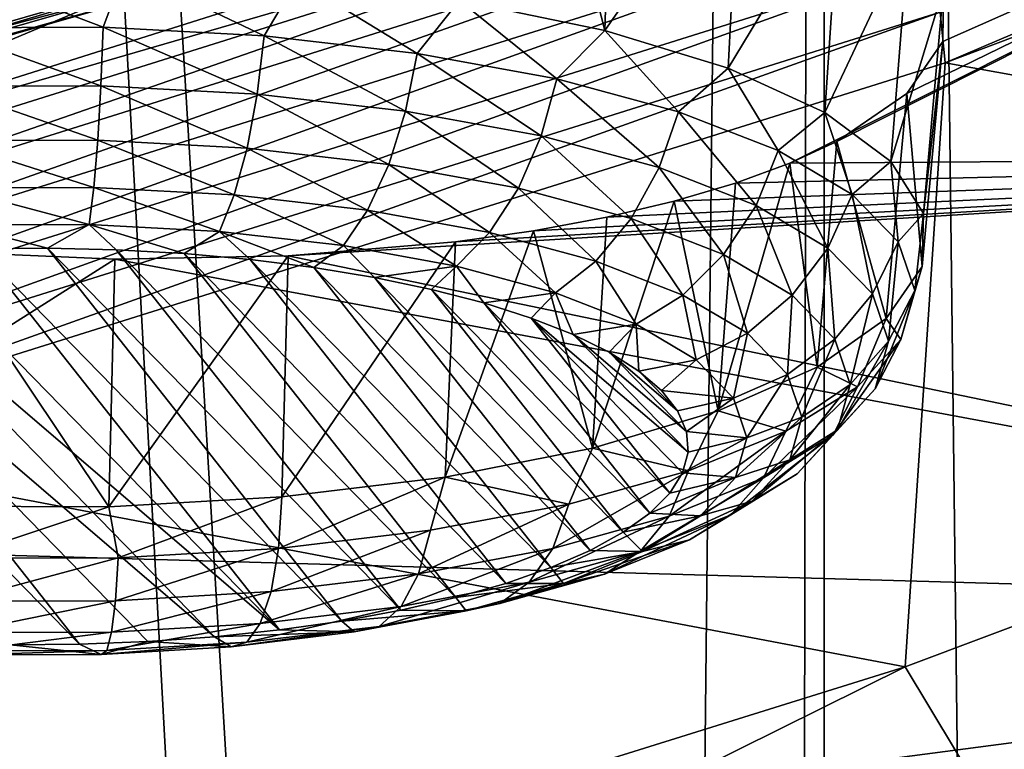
# Model space of a CAD drawing. Header units: millimetres. Extents: x -24 to 24, y 0 to 188.
# Tile 307 of 460: x 16.914 to 18.146, y 134.105 to 135.018. Entities that reach past the tile are written whole.
import ezdxf

# ---------------------------------------------------------------- set-up
doc = ezdxf.new("R2010")
doc.units = ezdxf.units.MM
doc.header["$LTSCALE"] = 58.620611
for name, color, linetype in [('168', 7, 'CONTINUOUS'), ('201', 7, 'CONTINUOUS'), ('222', 7, 'CONTINUOUS'), ('223', 7, 'CONTINUOUS'), ('226', 7, 'CONTINUOUS'), ('279', 7, 'CONTINUOUS'), ('300', 7, 'CONTINUOUS'), ('301', 7, 'CONTINUOUS'), ('302', 7, 'CONTINUOUS'), ('303', 7, 'CONTINUOUS'), ('304', 7, 'CONTINUOUS'), ('31', 7, 'CONTINUOUS')]:
    doc.layers.add(name, color=color, linetype=linetype)

msp = doc.modelspace()

# ---------------------------------------------------------------- linework, layer by layer
at = {"layer": '168', "color": 7, "linetype": 'CONTINUOUS'}
for points in [[(15.7847, 134.886, 215.4399), (17.3406, 135.3333, 216.8587), (15.76, 134.7943, 215.4983), (15.7847, 134.886, 215.4399)], [(15.76, 134.7943, 215.4983), (17.3406, 135.3333, 216.8587), (17.3136, 135.241, 216.9149), (15.76, 134.7943, 215.4983)], [(15.7847, 134.886, 215.4399), (16.1716, 135.0894, 215.7192), (17.3406, 135.3333, 216.8587), (15.7847, 134.886, 215.4399)], [(15.76, 134.7943, 215.4983), (17.3136, 135.241, 216.9149), (15.7207, 134.7181, 215.5695), (15.76, 134.7943, 215.4983)], [(15.7207, 134.7181, 215.5695), (17.3136, 135.241, 216.9149), (17.2704, 135.1637, 216.9826), (15.7207, 134.7181, 215.5695)], [(17.3695, 135.1893, 217.6844), (15.8343, 134.7277, 216.2203), (17.0688, 135.0555, 217.2188), (17.3695, 135.1893, 217.6844)], [(15.7207, 134.7181, 215.5695), (17.2704, 135.1637, 216.9826), (15.6687, 134.6612, 215.65), (15.7207, 134.7181, 215.5695)], [(15.6687, 134.6612, 215.65), (17.2704, 135.1637, 216.9826), (17.2132, 135.1052, 217.0583), (15.6687, 134.6612, 215.65)], [(15.6687, 134.6612, 215.65), (17.2132, 135.1052, 217.0583), (15.6065, 134.6263, 215.7356), (15.6687, 134.6612, 215.65)], [(15.6065, 134.6263, 215.7356), (17.2132, 135.1052, 217.0583), (17.1449, 135.0686, 217.1384), (15.6065, 134.6263, 215.7356)], [(17.0688, 135.0555, 217.2188), (15.5372, 134.6152, 215.8222), (17.1449, 135.0686, 217.1384), (17.0688, 135.0555, 217.2188)], [(15.5372, 134.6152, 215.8222), (15.6065, 134.6263, 215.7356), (17.1449, 135.0686, 217.1384), (15.5372, 134.6152, 215.8222)], [(17.0688, 135.0555, 217.2188), (15.8343, 134.7277, 216.2203), (15.5372, 134.6152, 215.8222), (17.0688, 135.0555, 217.2188)]]:
    msp.add_3dface(points, dxfattribs=at)
at = {"layer": '201', "color": 7, "linetype": 'CONTINUOUS'}
for points in [[(19.3976, 134.7243, 219.6162), (18.1497, 133.9965, 218.2299), (18.0222, 134.2081, 217.979), (19.3976, 134.7243, 219.6162)], [(19.4732, 134.2708, 220.0072), (19.3932, 134.0364, 220.1356), (18.0951, 133.7439, 218.3361), (19.4732, 134.2708, 220.0072)], [(19.4732, 134.2708, 220.0072), (18.0951, 133.7439, 218.3361), (18.1497, 133.9965, 218.2299), (19.4732, 134.2708, 220.0072)], [(18.0222, 134.2081, 217.979), (16.6125, 133.509, 216.684), (16.4954, 133.7319, 216.4688), (18.0222, 134.2081, 217.979)], [(18.1497, 133.9965, 218.2299), (16.6125, 133.509, 216.684), (18.0222, 134.2081, 217.979), (18.1497, 133.9965, 218.2299)]]:
    msp.add_3dface(points, dxfattribs=at)
at = {"layer": '222', "color": 7, "linetype": 'CONTINUOUS'}
for points in [[(19.4406, 135.4806, 219.4397), (19.3976, 134.7243, 219.6162), (18.0724, 134.9639, 217.8008), (19.4406, 135.4806, 219.4397)], [(18.0724, 134.9639, 217.8008), (18.0222, 134.2081, 217.979), (16.5529, 134.4869, 216.2879), (18.0724, 134.9639, 217.8008)], [(19.3976, 134.7243, 219.6162), (18.0222, 134.2081, 217.979), (18.0724, 134.9639, 217.8008), (19.3976, 134.7243, 219.6162)], [(18.0222, 134.2081, 217.979), (16.4954, 133.7319, 216.4688), (16.5529, 134.4869, 216.2879), (18.0222, 134.2081, 217.979)]]:
    msp.add_3dface(points, dxfattribs=at)
at = {"layer": '223', "color": 7, "linetype": 'CONTINUOUS'}
for points in [[(19.4337, 135.5438, 219.425), (18.0724, 134.9639, 217.8008), (18.066, 135.0273, 217.7866), (19.4337, 135.5438, 219.425)], [(19.4406, 135.4806, 219.4397), (18.0724, 134.9639, 217.8008), (19.4337, 135.5438, 219.425), (19.4406, 135.4806, 219.4397)], [(16.4356, 134.7956, 216.4357), (17.9428, 135.272, 217.9467), (17.9327, 135.2309, 217.8446), (16.4356, 134.7956, 216.4357)], [(16.4249, 134.7576, 216.3434), (16.4356, 134.7956, 216.4357), (17.9327, 135.2309, 217.8446), (16.4249, 134.7576, 216.3434)], [(16.4249, 134.7576, 216.3434), (17.9327, 135.2309, 217.8446), (16.4666, 134.7207, 216.3093), (16.4249, 134.7576, 216.3434)], [(16.4666, 134.7207, 216.3093), (17.9327, 135.2309, 217.8446), (17.9782, 135.1952, 217.8142), (16.4666, 134.7207, 216.3093)], [(16.4666, 134.7207, 216.3093), (17.9782, 135.1952, 217.8142), (16.5023, 134.6715, 216.2854), (16.4666, 134.7207, 216.3093)], [(16.5023, 134.6715, 216.2854), (17.9782, 135.1952, 217.8142), (18.0172, 135.1471, 217.7936), (16.5023, 134.6715, 216.2854)], [(16.5023, 134.6715, 216.2854), (18.0172, 135.1471, 217.7936), (16.5298, 134.6134, 216.2735), (16.5023, 134.6715, 216.2854)], [(16.5298, 134.6134, 216.2735), (18.0172, 135.1471, 217.7936), (18.0472, 135.0898, 217.7842), (16.5298, 134.6134, 216.2735)], [(16.547, 134.5504, 216.2744), (16.5298, 134.6134, 216.2735), (18.0472, 135.0898, 217.7842), (16.547, 134.5504, 216.2744)], [(18.066, 135.0273, 217.7866), (16.547, 134.5504, 216.2744), (18.0472, 135.0898, 217.7842), (18.066, 135.0273, 217.7866)], [(18.066, 135.0273, 217.7866), (16.5529, 134.4869, 216.2879), (16.547, 134.5504, 216.2744), (18.066, 135.0273, 217.7866)], [(18.0724, 134.9639, 217.8008), (16.5529, 134.4869, 216.2879), (18.066, 135.0273, 217.7866), (18.0724, 134.9639, 217.8008)]]:
    msp.add_3dface(points, dxfattribs=at)
at = {"layer": '226', "color": 7, "linetype": 'CONTINUOUS'}
for points in [[(17.3695, 135.1893, 217.6844), (17.9428, 135.272, 217.9467), (16.4356, 134.7956, 216.4357), (17.3695, 135.1893, 217.6844)], [(15.8343, 134.7277, 216.2203), (17.3695, 135.1893, 217.6844), (16.4356, 134.7956, 216.4357), (15.8343, 134.7277, 216.2203)]]:
    msp.add_3dface(points, dxfattribs=at)
at = {"layer": '279', "color": 7, "linetype": 'CONTINUOUS'}
for points in [[(19.3066, 134.8482, 236.3894), (19.0272, 135.4145, 238.1854), (17.878, 134.8383, 236.2741), (19.3066, 134.8482, 236.3894)], [(17.878, 134.8383, 236.2741), (19.0272, 135.4145, 238.1854), (17.9368, 134.8655, 236.3671), (17.878, 134.8383, 236.2741)], [(17.9368, 134.8655, 236.3671), (19.0272, 135.4145, 238.1854), (18.0244, 134.9254, 236.5671), (17.9368, 134.8655, 236.3671)], [(18.0244, 134.9254, 236.5671), (19.0272, 135.4145, 238.1854), (18.0695, 134.9903, 236.7792), (18.0244, 134.9254, 236.5671)], [(18.0695, 134.9903, 236.7792), (19.0272, 135.4145, 238.1854), (18.0704, 135.0576, 236.9952), (18.0695, 134.9903, 236.7792)], [(19.4, 134.2764, 234.5759), (19.3066, 134.8482, 236.3894), (17.2505, 134.7222, 235.8282), (19.4, 134.2764, 234.5759)], [(17.2505, 134.7222, 235.8282), (19.3066, 134.8482, 236.3894), (17.4597, 134.7398, 235.912), (17.2505, 134.7222, 235.8282)], [(17.4597, 134.7398, 235.912), (19.3066, 134.8482, 236.3894), (17.5574, 134.7537, 235.9683), (17.4597, 134.7398, 235.912)], [(17.5574, 134.7537, 235.9683), (19.3066, 134.8482, 236.3894), (17.6489, 134.7707, 236.0332), (17.5574, 134.7537, 235.9683)], [(17.6489, 134.7707, 236.0332), (19.3066, 134.8482, 236.3894), (17.7334, 134.7906, 236.1063), (17.6489, 134.7707, 236.0332)], [(17.7334, 134.7906, 236.1063), (19.3066, 134.8482, 236.3894), (17.81, 134.8132, 236.1869), (17.7334, 134.7906, 236.1063)], [(17.81, 134.8132, 236.1869), (19.3066, 134.8482, 236.3894), (17.878, 134.8383, 236.2741), (17.81, 134.8132, 236.1869)], [(16.8121, 134.7279, 235.7815), (16.4686, 134.36, 234.5477), (17.0334, 134.7183, 235.7849), (16.8121, 134.7279, 235.7815)], [(17.0334, 134.7183, 235.7849), (19.4, 134.2764, 234.5759), (17.2505, 134.7222, 235.8282), (17.0334, 134.7183, 235.7849)], [(16.4686, 134.36, 234.5477), (19.4, 134.2764, 234.5759), (17.0334, 134.7183, 235.7849), (16.4686, 134.36, 234.5477)], [(19.4, 134.2764, 234.5759), (16.4686, 134.36, 234.5477), (16.926, 133.9515, 233.3368), (19.4, 134.2764, 234.5759)], [(16.926, 133.9515, 233.3368), (16.4686, 134.36, 234.5477), (16.7057, 133.9554, 233.3143), (16.926, 133.9515, 233.3368)], [(17.142, 133.936, 233.3194), (19.4, 134.2764, 234.5759), (16.926, 133.9515, 233.3368), (17.142, 133.936, 233.3194)], [(17.3558, 133.9084, 233.2614), (19.4, 134.2764, 234.5759), (17.142, 133.936, 233.3194), (17.3558, 133.9084, 233.2614)], [(17.5565, 133.8693, 233.1632), (19.4, 134.2764, 234.5759), (17.3558, 133.9084, 233.2614), (17.5565, 133.8693, 233.1632)], [(17.6481, 133.846, 233.1003), (19.4, 134.2764, 234.5759), (17.5565, 133.8693, 233.1632), (17.6481, 133.846, 233.1003)], [(17.7326, 133.8204, 233.0291), (19.4, 134.2764, 234.5759), (17.6481, 133.846, 233.1003), (17.7326, 133.8204, 233.0291)], [(17.8093, 133.7927, 232.9503), (19.4, 134.2764, 234.5759), (17.7326, 133.8204, 233.0291), (17.8093, 133.7927, 232.9503)], [(19.3066, 133.7046, 232.7623), (19.4, 134.2764, 234.5759), (17.8093, 133.7927, 232.9503), (19.3066, 133.7046, 232.7623)]]:
    msp.add_3dface(points, dxfattribs=at)
at = {"layer": '300', "color": 7, "linetype": 'CONTINUOUS'}
for points in [[(17.6466, 135.0043, 237.8029), (17.5653, 135.3223, 237.8012), (17.4645, 135.0416, 237.9212), (17.6466, 135.0043, 237.8029)], [(17.6562, 135.2997, 237.7373), (17.5653, 135.3223, 237.8012), (17.6466, 135.0043, 237.8029), (17.6562, 135.2997, 237.7373)], [(17.8159, 135.2479, 237.5854), (17.6562, 135.2997, 237.7373), (17.6466, 135.0043, 237.8029), (17.8159, 135.2479, 237.5854)], [(17.801, 134.9571, 237.653), (17.8159, 135.2479, 237.5854), (17.6466, 135.0043, 237.8029), (17.801, 134.9571, 237.653)], [(17.9411, 135.1889, 237.4063), (17.8159, 135.2479, 237.5854), (17.801, 134.9571, 237.653), (17.9411, 135.1889, 237.4063)], [(17.9218, 134.9017, 237.4772), (17.9411, 135.1889, 237.4063), (17.801, 134.9571, 237.653), (17.9218, 134.9017, 237.4772)], [(18.0271, 135.1247, 237.207), (17.9411, 135.1889, 237.4063), (17.9218, 134.9017, 237.4772), (18.0271, 135.1247, 237.207)], [(18.0043, 134.8402, 237.2824), (18.0271, 135.1247, 237.207), (17.9218, 134.9017, 237.4772), (18.0043, 134.8402, 237.2824)], [(18.0704, 135.0576, 236.9952), (18.0271, 135.1247, 237.207), (18.0043, 134.8402, 237.2824), (18.0704, 135.0576, 236.9952)], [(18.0454, 134.7751, 237.0759), (18.0704, 135.0576, 236.9952), (18.0043, 134.8402, 237.2824), (18.0454, 134.7751, 237.0759)], [(18.0695, 134.9903, 236.7792), (18.0704, 135.0576, 236.9952), (18.0454, 134.7751, 237.0759), (18.0695, 134.9903, 236.7792)], [(18.0244, 134.9254, 236.5671), (18.0695, 134.9903, 236.7792), (18.0434, 134.7089, 236.8658), (18.0244, 134.9254, 236.5671)], [(18.0434, 134.7089, 236.8658), (18.0695, 134.9903, 236.7792), (18.0454, 134.7751, 237.0759), (18.0434, 134.7089, 236.8658)], [(17.9368, 134.8655, 236.3671), (18.0244, 134.9254, 236.5671), (17.9985, 134.644, 236.66), (17.9368, 134.8655, 236.3671)], [(17.9985, 134.644, 236.66), (18.0244, 134.9254, 236.5671), (18.0434, 134.7089, 236.8658), (17.9985, 134.644, 236.66)], [(17.878, 134.8383, 236.2741), (17.9368, 134.8655, 236.3671), (17.9123, 134.583, 236.4666), (17.878, 134.8383, 236.2741)], [(17.9123, 134.583, 236.4666), (17.9368, 134.8655, 236.3671), (17.9985, 134.644, 236.66), (17.9123, 134.583, 236.4666)], [(17.81, 134.8132, 236.1869), (17.878, 134.8383, 236.2741), (17.7883, 134.5283, 236.293), (17.81, 134.8132, 236.1869)], [(17.7883, 134.5283, 236.293), (17.878, 134.8383, 236.2741), (17.9123, 134.583, 236.4666), (17.7883, 134.5283, 236.293)], [(17.7334, 134.7906, 236.1063), (17.81, 134.8132, 236.1869), (17.7883, 134.5283, 236.293), (17.7334, 134.7906, 236.1063)], [(17.6489, 134.7707, 236.0332), (17.7334, 134.7906, 236.1063), (17.6311, 134.4818, 236.1457), (17.6489, 134.7707, 236.0332)], [(17.6311, 134.4818, 236.1457), (17.7334, 134.7906, 236.1063), (17.7883, 134.5283, 236.293), (17.6311, 134.4818, 236.1457)], [(17.5574, 134.7537, 235.9683), (17.6489, 134.7707, 236.0332), (17.6311, 134.4818, 236.1457), (17.5574, 134.7537, 235.9683)], [(17.4597, 134.7398, 235.912), (17.5574, 134.7537, 235.9683), (17.4468, 134.4455, 236.0305), (17.4597, 134.7398, 235.912)], [(17.4468, 134.4455, 236.0305), (17.5574, 134.7537, 235.9683), (17.6311, 134.4818, 236.1457), (17.4468, 134.4455, 236.0305)], [(17.2505, 134.7222, 235.8282), (17.4597, 134.7398, 235.912), (17.2425, 134.4207, 235.9518), (17.2505, 134.7222, 235.8282)], [(17.2425, 134.4207, 235.9518), (17.4597, 134.7398, 235.912), (17.4468, 134.4455, 236.0305), (17.2425, 134.4207, 235.9518)]]:
    msp.add_3dface(points, dxfattribs=at)
at = {"layer": '301', "color": 7, "linetype": 'CONTINUOUS'}
for points in [[(17.0189, 135.0082, 238.0556), (16.8257, 135.0816, 238.048), (16.8143, 135.0076, 238.0539), (17.0189, 135.0082, 238.0556)], [(17.046, 135.081, 238.0462), (16.8257, 135.0816, 238.048), (17.0189, 135.0082, 238.0556), (17.046, 135.081, 238.0462)], [(17.2203, 134.9974, 238.0213), (17.046, 135.081, 238.0462), (17.0189, 135.0082, 238.0556), (17.2203, 134.9974, 238.0213)], [(17.2617, 135.0675, 238.0033), (17.046, 135.081, 238.0462), (17.2203, 134.9974, 238.0213), (17.2617, 135.0675, 238.0033)], [(17.4116, 134.9756, 237.9524), (17.2617, 135.0675, 238.0033), (17.2203, 134.9974, 238.0213), (17.4116, 134.9756, 237.9524)], [(17.4645, 135.0416, 237.9212), (17.2617, 135.0675, 238.0033), (17.4116, 134.9756, 237.9524), (17.4645, 135.0416, 237.9212)], [(17.5864, 134.9437, 237.8511), (17.4645, 135.0416, 237.9212), (17.4116, 134.9756, 237.9524), (17.5864, 134.9437, 237.8511)], [(17.6466, 135.0043, 237.8029), (17.4645, 135.0416, 237.9212), (17.5864, 134.9437, 237.8511), (17.6466, 135.0043, 237.8029)], [(17.0189, 135.0082, 238.0556), (16.8143, 135.0076, 238.0539), (17.0161, 134.935, 238.0444), (17.0189, 135.0082, 238.0556)], [(17.0161, 134.935, 238.0444), (16.8143, 135.0076, 238.0539), (16.8176, 134.9345, 238.0428), (17.0161, 134.935, 238.0444)], [(17.2115, 134.9245, 238.0112), (17.0189, 135.0082, 238.0556), (17.0161, 134.935, 238.0444), (17.2115, 134.9245, 238.0112)], [(17.2203, 134.9974, 238.0213), (17.0189, 135.0082, 238.0556), (17.2115, 134.9245, 238.0112), (17.2203, 134.9974, 238.0213)], [(17.7387, 134.9026, 237.7209), (17.6466, 135.0043, 237.8029), (17.5864, 134.9437, 237.8511), (17.7387, 134.9026, 237.7209)], [(17.801, 134.9571, 237.653), (17.6466, 135.0043, 237.8029), (17.7387, 134.9026, 237.7209), (17.801, 134.9571, 237.653)], [(17.3972, 134.9034, 237.9443), (17.2203, 134.9974, 238.0213), (17.2115, 134.9245, 238.0112), (17.3972, 134.9034, 237.9443)], [(17.4116, 134.9756, 237.9524), (17.2203, 134.9974, 238.0213), (17.3972, 134.9034, 237.9443), (17.4116, 134.9756, 237.9524)], [(17.5669, 134.8724, 237.846), (17.4116, 134.9756, 237.9524), (17.3972, 134.9034, 237.9443), (17.5669, 134.8724, 237.846)], [(17.5864, 134.9437, 237.8511), (17.4116, 134.9756, 237.9524), (17.5669, 134.8724, 237.846), (17.5864, 134.9437, 237.8511)], [(17.8634, 134.8539, 237.5662), (17.801, 134.9571, 237.653), (17.7387, 134.9026, 237.7209), (17.8634, 134.8539, 237.5662)], [(17.9218, 134.9017, 237.4772), (17.801, 134.9571, 237.653), (17.8634, 134.8539, 237.5662), (17.9218, 134.9017, 237.4772)], [(17.7147, 134.8326, 237.7196), (17.5864, 134.9437, 237.8511), (17.5669, 134.8724, 237.846), (17.7147, 134.8326, 237.7196)], [(17.7387, 134.9026, 237.7209), (17.5864, 134.9437, 237.8511), (17.7147, 134.8326, 237.7196), (17.7387, 134.9026, 237.7209)], [(17.0161, 134.935, 238.0444), (16.8176, 134.9345, 238.0428), (17.0121, 134.8668, 238.0157), (17.0161, 134.935, 238.0444)], [(17.0121, 134.8668, 238.0157), (16.8176, 134.9345, 238.0428), (16.8225, 134.8664, 238.0142), (17.0121, 134.8668, 238.0157)], [(17.1988, 134.8568, 237.9839), (17.0161, 134.935, 238.0444), (17.0121, 134.8668, 238.0157), (17.1988, 134.8568, 237.9839)], [(17.2115, 134.9245, 238.0112), (17.0161, 134.935, 238.0444), (17.1988, 134.8568, 237.9839), (17.2115, 134.9245, 238.0112)], [(17.3762, 134.8367, 237.92), (17.2115, 134.9245, 238.0112), (17.1988, 134.8568, 237.9839), (17.3762, 134.8367, 237.92)], [(17.3972, 134.9034, 237.9443), (17.2115, 134.9245, 238.0112), (17.3762, 134.8367, 237.92), (17.3972, 134.9034, 237.9443)], [(17.5383, 134.8071, 237.8261), (17.3972, 134.9034, 237.9443), (17.3762, 134.8367, 237.92), (17.5383, 134.8071, 237.8261)], [(17.5669, 134.8724, 237.846), (17.3972, 134.9034, 237.9443), (17.5383, 134.8071, 237.8261), (17.5669, 134.8724, 237.846)], [(17.8357, 134.7852, 237.5695), (17.7387, 134.9026, 237.7209), (17.7147, 134.8326, 237.7196), (17.8357, 134.7852, 237.5695)], [(17.8634, 134.8539, 237.5662), (17.7387, 134.9026, 237.7209), (17.8357, 134.7852, 237.5695), (17.8634, 134.8539, 237.5662)], [(17.9561, 134.799, 237.3923), (17.9218, 134.9017, 237.4772), (17.8634, 134.8539, 237.5662), (17.9561, 134.799, 237.3923)], [(18.0043, 134.8402, 237.2824), (17.9218, 134.9017, 237.4772), (17.9561, 134.799, 237.3923), (18.0043, 134.8402, 237.2824)], [(17.6795, 134.769, 237.7054), (17.5669, 134.8724, 237.846), (17.5383, 134.8071, 237.8261), (17.6795, 134.769, 237.7054)], [(17.7147, 134.8326, 237.7196), (17.5669, 134.8724, 237.846), (17.6795, 134.769, 237.7054), (17.7147, 134.8326, 237.7196)], [(17.0121, 134.8668, 238.0157), (16.8225, 134.8664, 238.0142), (17.007, 134.8078, 237.9712), (17.0121, 134.8668, 238.0157)], [(17.007, 134.8078, 237.9712), (16.8225, 134.8664, 238.0142), (16.8285, 134.8074, 237.9698), (17.007, 134.8078, 237.9712)], [(17.1828, 134.7984, 237.9413), (17.0121, 134.8668, 238.0157), (17.007, 134.8078, 237.9712), (17.1828, 134.7984, 237.9413)], [(17.1988, 134.8568, 237.9839), (17.0121, 134.8668, 238.0157), (17.1828, 134.7984, 237.9413), (17.1988, 134.8568, 237.9839)], [(17.3497, 134.7795, 237.8812), (17.1988, 134.8568, 237.9839), (17.1828, 134.7984, 237.9413), (17.3497, 134.7795, 237.8812)], [(17.3762, 134.8367, 237.92), (17.1988, 134.8568, 237.9839), (17.3497, 134.7795, 237.8812), (17.3762, 134.8367, 237.92)], [(17.9256, 134.732, 237.4007), (17.8634, 134.8539, 237.5662), (17.8357, 134.7852, 237.5695), (17.9256, 134.732, 237.4007)], [(17.9561, 134.799, 237.3923), (17.8634, 134.8539, 237.5662), (17.9256, 134.732, 237.4007), (17.9561, 134.799, 237.3923)], [(17.5023, 134.7516, 237.7928), (17.3762, 134.8367, 237.92), (17.3497, 134.7795, 237.8812), (17.5023, 134.7516, 237.7928)], [(17.5383, 134.8071, 237.8261), (17.3762, 134.8367, 237.92), (17.5023, 134.7516, 237.7928), (17.5383, 134.8071, 237.8261)], [(17.795, 134.7238, 237.562), (17.7147, 134.8326, 237.7196), (17.6795, 134.769, 237.7054), (17.795, 134.7238, 237.562)], [(17.8357, 134.7852, 237.5695), (17.7147, 134.8326, 237.7196), (17.795, 134.7238, 237.562), (17.8357, 134.7852, 237.5695)], [(18.0137, 134.74, 237.2051), (18.0043, 134.8402, 237.2824), (17.9561, 134.799, 237.3923), (18.0137, 134.74, 237.2051)], [(18.0454, 134.7751, 237.0759), (18.0043, 134.8402, 237.2824), (18.0137, 134.74, 237.2051), (18.0454, 134.7751, 237.0759)], [(17.0012, 134.7616, 237.9136), (17.007, 134.8078, 237.9712), (16.8285, 134.8074, 237.9698), (17.0012, 134.7616, 237.9136)], [(16.8355, 134.7612, 237.9123), (17.0012, 134.7616, 237.9136), (16.8285, 134.8074, 237.9698), (16.8355, 134.7612, 237.9123)], [(17.0012, 134.7616, 237.9136), (17.1644, 134.7529, 237.8859), (17.007, 134.8078, 237.9712), (17.0012, 134.7616, 237.9136)], [(17.1644, 134.7529, 237.8859), (17.1828, 134.7984, 237.9413), (17.007, 134.8078, 237.9712), (17.1644, 134.7529, 237.8859)], [(17.6352, 134.7158, 237.6791), (17.5383, 134.8071, 237.8261), (17.5023, 134.7516, 237.7928), (17.6352, 134.7158, 237.6791)], [(17.6795, 134.769, 237.7054), (17.5383, 134.8071, 237.8261), (17.6352, 134.7158, 237.6791), (17.6795, 134.769, 237.7054)], [(17.1644, 134.7529, 237.8859), (17.3195, 134.7352, 237.83), (17.1828, 134.7984, 237.9413), (17.1644, 134.7529, 237.8859)], [(17.3195, 134.7352, 237.83), (17.3497, 134.7795, 237.8812), (17.1828, 134.7984, 237.9413), (17.3195, 134.7352, 237.83)], [(17.9816, 134.6748, 237.2191), (17.9561, 134.799, 237.3923), (17.9256, 134.732, 237.4007), (17.9816, 134.6748, 237.2191)], [(18.0137, 134.74, 237.2051), (17.9561, 134.799, 237.3923), (17.9816, 134.6748, 237.2191), (18.0137, 134.74, 237.2051)], [(17.881, 134.6729, 237.4008), (17.8357, 134.7852, 237.5695), (17.795, 134.7238, 237.562), (17.881, 134.6729, 237.4008)], [(17.9256, 134.732, 237.4007), (17.8357, 134.7852, 237.5695), (17.881, 134.6729, 237.4008), (17.9256, 134.732, 237.4007)], [(17.3195, 134.7352, 237.83), (17.4611, 134.7094, 237.7479), (17.3497, 134.7795, 237.8812), (17.3195, 134.7352, 237.83)], [(17.4611, 134.7094, 237.7479), (17.5023, 134.7516, 237.7928), (17.3497, 134.7795, 237.8812), (17.4611, 134.7094, 237.7479)], [(18.0343, 134.6788, 237.011), (18.0454, 134.7751, 237.0759), (18.0137, 134.74, 237.2051), (18.0343, 134.6788, 237.011)], [(18.0434, 134.7089, 236.8658), (18.0454, 134.7751, 237.0759), (18.0343, 134.6788, 237.011), (18.0434, 134.7089, 236.8658)], [(16.8355, 134.7612, 237.9123), (16.949, 134.7318, 237.8493), (17.0012, 134.7616, 237.9136), (16.8355, 134.7612, 237.9123)], [(16.8626, 134.7312, 237.8473), (16.949, 134.7318, 237.8493), (16.8355, 134.7612, 237.9123), (16.8626, 134.7312, 237.8473)], [(16.949, 134.7318, 237.8493), (17.0351, 134.7298, 237.8427), (17.0012, 134.7616, 237.9136), (16.949, 134.7318, 237.8493)], [(17.0351, 134.7298, 237.8427), (17.12, 134.725, 237.8275), (17.0012, 134.7616, 237.9136), (17.0351, 134.7298, 237.8427)], [(17.0012, 134.7616, 237.9136), (17.12, 134.725, 237.8275), (17.1644, 134.7529, 237.8859), (17.0012, 134.7616, 237.9136)], [(17.744, 134.6732, 237.5441), (17.6795, 134.769, 237.7054), (17.6352, 134.7158, 237.6791), (17.744, 134.6732, 237.5441)], [(17.795, 134.7238, 237.562), (17.6795, 134.769, 237.7054), (17.744, 134.6732, 237.5441), (17.795, 134.7238, 237.562)], [(17.12, 134.725, 237.8275), (17.2028, 134.7175, 237.804), (17.1644, 134.7529, 237.8859), (17.12, 134.725, 237.8275)], [(17.2028, 134.7175, 237.804), (17.2826, 134.7076, 237.7723), (17.1644, 134.7529, 237.8859), (17.2028, 134.7175, 237.804)], [(17.1644, 134.7529, 237.8859), (17.2826, 134.7076, 237.7723), (17.3195, 134.7352, 237.83), (17.1644, 134.7529, 237.8859)], [(17.4611, 134.7094, 237.7479), (17.5846, 134.6761, 237.6424), (17.5023, 134.7516, 237.7928), (17.4611, 134.7094, 237.7479)], [(17.5846, 134.6761, 237.6424), (17.6352, 134.7158, 237.6791), (17.5023, 134.7516, 237.7928), (17.5846, 134.6761, 237.6424)], [(17.2826, 134.7076, 237.7723), (17.3584, 134.6951, 237.7328), (17.3195, 134.7352, 237.83), (17.2826, 134.7076, 237.7723)], [(17.3195, 134.7352, 237.83), (17.3584, 134.6951, 237.7328), (17.4611, 134.7094, 237.7479), (17.3195, 134.7352, 237.83)], [(18.0015, 134.6154, 237.0307), (18.0137, 134.74, 237.2051), (17.9816, 134.6748, 237.2191), (18.0015, 134.6154, 237.0307)], [(18.0343, 134.6788, 237.011), (18.0137, 134.74, 237.2051), (18.0015, 134.6154, 237.0307), (18.0343, 134.6788, 237.011)], [(17.8249, 134.6254, 237.3924), (17.795, 134.7238, 237.562), (17.744, 134.6732, 237.5441), (17.8249, 134.6254, 237.3924)], [(17.881, 134.6729, 237.4008), (17.795, 134.7238, 237.562), (17.8249, 134.6254, 237.3924), (17.881, 134.6729, 237.4008)], [(17.9344, 134.6182, 237.2272), (17.9256, 134.732, 237.4007), (17.881, 134.6729, 237.4008), (17.9344, 134.6182, 237.2272)], [(17.9816, 134.6748, 237.2191), (17.9256, 134.732, 237.4007), (17.9344, 134.6182, 237.2272), (17.9816, 134.6748, 237.2191)], [(17.3584, 134.6951, 237.7328), (17.4295, 134.6803, 237.686), (17.4611, 134.7094, 237.7479), (17.3584, 134.6951, 237.7328)], [(17.4295, 134.6803, 237.686), (17.4951, 134.6634, 237.6323), (17.4611, 134.7094, 237.7479), (17.4295, 134.6803, 237.686)], [(17.4611, 134.7094, 237.7479), (17.4951, 134.6634, 237.6323), (17.5846, 134.6761, 237.6424), (17.4611, 134.7094, 237.7479)], [(17.5846, 134.6761, 237.6424), (17.6856, 134.6366, 237.5171), (17.6352, 134.7158, 237.6791), (17.5846, 134.6761, 237.6424)], [(17.6856, 134.6366, 237.5171), (17.744, 134.6732, 237.5441), (17.6352, 134.7158, 237.6791), (17.6856, 134.6366, 237.5171)], [(17.9985, 134.644, 236.66), (18.0434, 134.7089, 236.8658), (18.0171, 134.6175, 236.8166), (17.9985, 134.644, 236.66)], [(18.0171, 134.6175, 236.8166), (18.0434, 134.7089, 236.8658), (18.0343, 134.6788, 237.011), (18.0171, 134.6175, 236.8166)], [(17.4951, 134.6634, 237.6323), (17.5545, 134.6445, 237.5724), (17.5846, 134.6761, 237.6424), (17.4951, 134.6634, 237.6323)], [(17.5545, 134.6445, 237.5724), (17.6069, 134.6239, 237.507), (17.5846, 134.6761, 237.6424), (17.5545, 134.6445, 237.5724)], [(17.5846, 134.6761, 237.6424), (17.6069, 134.6239, 237.507), (17.6856, 134.6366, 237.5171), (17.5846, 134.6761, 237.6424)], [(17.6856, 134.6366, 237.5171), (17.7607, 134.5921, 237.3761), (17.744, 134.6732, 237.5441), (17.6856, 134.6366, 237.5171)], [(17.7607, 134.5921, 237.3761), (17.8249, 134.6254, 237.3924), (17.744, 134.6732, 237.5441), (17.7607, 134.5921, 237.3761)], [(17.8752, 134.5738, 237.2291), (17.881, 134.6729, 237.4008), (17.8249, 134.6254, 237.3924), (17.8752, 134.5738, 237.2291)], [(17.9344, 134.6182, 237.2272), (17.881, 134.6729, 237.4008), (17.8752, 134.5738, 237.2291), (17.9344, 134.6182, 237.2272)], [(17.9535, 134.5615, 237.0473), (17.9816, 134.6748, 237.2191), (17.9344, 134.6182, 237.2272), (17.9535, 134.5615, 237.0473)], [(18.0015, 134.6154, 237.0307), (17.9816, 134.6748, 237.2191), (17.9535, 134.5615, 237.0473), (18.0015, 134.6154, 237.0307)], [(18.0171, 134.6175, 236.8166), (18.0343, 134.6788, 237.011), (17.9849, 134.5559, 236.8421), (18.0171, 134.6175, 236.8166)], [(17.9849, 134.5559, 236.8421), (18.0343, 134.6788, 237.011), (18.0015, 134.6154, 237.0307), (17.9849, 134.5559, 236.8421)], [(17.6069, 134.6239, 237.507), (17.6519, 134.6017, 237.4366), (17.6856, 134.6366, 237.5171), (17.6069, 134.6239, 237.507)], [(17.6519, 134.6017, 237.4366), (17.6889, 134.5782, 237.3621), (17.6856, 134.6366, 237.5171), (17.6519, 134.6017, 237.4366)], [(17.6856, 134.6366, 237.5171), (17.6889, 134.5782, 237.3621), (17.7607, 134.5921, 237.3761), (17.6856, 134.6366, 237.5171)], [(17.9123, 134.583, 236.4666), (17.9985, 134.644, 236.66), (17.9628, 134.5582, 236.6285), (17.9123, 134.583, 236.4666)], [(17.9628, 134.5582, 236.6285), (17.9985, 134.644, 236.66), (18.0171, 134.6175, 236.8166), (17.9628, 134.5582, 236.6285)], [(17.7607, 134.5921, 237.3761), (17.8074, 134.5443, 237.2245), (17.8249, 134.6254, 237.3924), (17.7607, 134.5921, 237.3761)], [(17.8074, 134.5443, 237.2245), (17.8752, 134.5738, 237.2291), (17.8249, 134.6254, 237.3924), (17.8074, 134.5443, 237.2245)], [(17.8931, 134.5204, 237.0597), (17.9344, 134.6182, 237.2272), (17.8752, 134.5738, 237.2291), (17.8931, 134.5204, 237.0597)], [(17.9535, 134.5615, 237.0473), (17.9344, 134.6182, 237.2272), (17.8931, 134.5204, 237.0597), (17.9535, 134.5615, 237.0473)], [(17.9628, 134.5582, 236.6285), (18.0171, 134.6175, 236.8166), (17.9322, 134.4983, 236.6595), (17.9628, 134.5582, 236.6285)], [(17.9322, 134.4983, 236.6595), (18.0171, 134.6175, 236.8166), (17.9849, 134.5559, 236.8421), (17.9322, 134.4983, 236.6595)], [(17.9849, 134.5559, 236.8421), (18.0015, 134.6154, 237.0307), (17.9376, 134.5047, 236.867), (17.9849, 134.5559, 236.8421)], [(17.9376, 134.5047, 236.867), (18.0015, 134.6154, 237.0307), (17.9535, 134.5615, 237.0473), (17.9376, 134.5047, 236.867)], [(17.6889, 134.5782, 237.3621), (17.7175, 134.5537, 237.2844), (17.7607, 134.5921, 237.3761), (17.6889, 134.5782, 237.3621)], [(17.7607, 134.5921, 237.3761), (17.7175, 134.5537, 237.2844), (17.8074, 134.5443, 237.2245), (17.7607, 134.5921, 237.3761)], [(17.7883, 134.5283, 236.293), (17.9123, 134.583, 236.4666), (17.8732, 134.5029, 236.4532), (17.7883, 134.5283, 236.293)], [(17.8074, 134.5443, 237.2245), (17.8241, 134.4947, 237.0672), (17.8752, 134.5738, 237.2291), (17.8074, 134.5443, 237.2245)], [(17.8241, 134.4947, 237.0672), (17.8931, 134.5204, 237.0597), (17.8752, 134.5738, 237.2291), (17.8241, 134.4947, 237.0672)], [(17.8732, 134.5029, 236.4532), (17.9123, 134.583, 236.4666), (17.9628, 134.5582, 236.6285), (17.8732, 134.5029, 236.4532)], [(17.9376, 134.5047, 236.867), (17.9535, 134.5615, 237.0473), (17.8781, 134.467, 236.89), (17.9376, 134.5047, 236.867)], [(17.8781, 134.467, 236.89), (17.9535, 134.5615, 237.0473), (17.8931, 134.5204, 237.0597), (17.8781, 134.467, 236.89)], [(17.7175, 134.5537, 237.2844), (17.7375, 134.5285, 237.2042), (17.8074, 134.5443, 237.2245), (17.7175, 134.5537, 237.2844)], [(17.8732, 134.5029, 236.4532), (17.9628, 134.5582, 236.6285), (17.8452, 134.4447, 236.4894), (17.8732, 134.5029, 236.4532)], [(17.8452, 134.4447, 236.4894), (17.9628, 134.5582, 236.6285), (17.9322, 134.4983, 236.6595), (17.8452, 134.4447, 236.4894)], [(17.9322, 134.4983, 236.6595), (17.9849, 134.5559, 236.8421), (17.8872, 134.4497, 236.6927), (17.9322, 134.4983, 236.6595)], [(17.8872, 134.4497, 236.6927), (17.9849, 134.5559, 236.8421), (17.9376, 134.5047, 236.867), (17.8872, 134.4497, 236.6927)], [(17.7375, 134.5285, 237.2042), (17.7486, 134.5027, 237.1225), (17.8074, 134.5443, 237.2245), (17.7375, 134.5285, 237.2042)], [(17.8074, 134.5443, 237.2245), (17.7486, 134.5027, 237.1225), (17.8241, 134.4947, 237.0672), (17.8074, 134.5443, 237.2245)], [(17.6311, 134.4818, 236.1457), (17.7883, 134.5283, 236.293), (17.7513, 134.4535, 236.2965), (17.6311, 134.4818, 236.1457)], [(17.7513, 134.4535, 236.2965), (17.7883, 134.5283, 236.293), (17.8732, 134.5029, 236.4532), (17.7513, 134.4535, 236.2965)], [(17.8241, 134.4947, 237.0672), (17.8102, 134.4451, 236.9097), (17.8931, 134.5204, 237.0597), (17.8241, 134.4947, 237.0672)], [(17.8102, 134.4451, 236.9097), (17.8781, 134.467, 236.89), (17.8931, 134.5204, 237.0597), (17.8102, 134.4451, 236.9097)], [(17.7513, 134.4535, 236.2965), (17.8732, 134.5029, 236.4532), (17.7269, 134.3968, 236.3373), (17.7513, 134.4535, 236.2965)], [(17.7269, 134.3968, 236.3373), (17.8732, 134.5029, 236.4532), (17.8452, 134.4447, 236.4894), (17.7269, 134.3968, 236.3373)], [(17.7486, 134.5027, 237.1225), (17.7506, 134.4767, 237.0401), (17.8241, 134.4947, 237.0672), (17.7486, 134.5027, 237.1225)], [(17.8872, 134.4497, 236.6927), (17.9376, 134.5047, 236.867), (17.8307, 134.4152, 236.7259), (17.8872, 134.4497, 236.6927)], [(17.8307, 134.4152, 236.7259), (17.9376, 134.5047, 236.867), (17.8781, 134.467, 236.89), (17.8307, 134.4152, 236.7259)], [(17.7506, 134.4767, 237.0401), (17.7436, 134.4508, 236.958), (17.8241, 134.4947, 237.0672), (17.7506, 134.4767, 237.0401)], [(17.8241, 134.4947, 237.0672), (17.7436, 134.4508, 236.958), (17.8102, 134.4451, 236.9097), (17.8241, 134.4947, 237.0672)], [(17.8452, 134.4447, 236.4894), (17.9322, 134.4983, 236.6595), (17.8041, 134.3984, 236.5301), (17.8452, 134.4447, 236.4894)], [(17.8041, 134.3984, 236.5301), (17.9322, 134.4983, 236.6595), (17.8872, 134.4497, 236.6927), (17.8041, 134.3984, 236.5301)], [(17.4468, 134.4455, 236.0305), (17.6311, 134.4818, 236.1457), (17.6013, 134.4117, 236.1639), (17.4468, 134.4455, 236.0305)], [(17.6013, 134.4117, 236.1639), (17.6311, 134.4818, 236.1457), (17.7513, 134.4535, 236.2965), (17.6013, 134.4117, 236.1639)], [(17.8102, 134.4451, 236.9097), (17.7661, 134.397, 236.7572), (17.8781, 134.467, 236.89), (17.8102, 134.4451, 236.9097)], [(17.7661, 134.397, 236.7572), (17.8307, 134.4152, 236.7259), (17.8781, 134.467, 236.89), (17.7661, 134.397, 236.7572)], [(17.6013, 134.4117, 236.1639), (17.7513, 134.4535, 236.2965), (17.5813, 134.3562, 236.2086), (17.6013, 134.4117, 236.1639)], [(17.5813, 134.3562, 236.2086), (17.7513, 134.4535, 236.2965), (17.7269, 134.3968, 236.3373), (17.5813, 134.3562, 236.2086)], [(17.7436, 134.4508, 236.958), (17.7277, 134.4253, 236.877), (17.8102, 134.4451, 236.9097), (17.7436, 134.4508, 236.958)], [(17.8041, 134.3984, 236.5301), (17.8872, 134.4497, 236.6927), (17.7525, 134.367, 236.5729), (17.8041, 134.3984, 236.5301)], [(17.7525, 134.367, 236.5729), (17.8872, 134.4497, 236.6927), (17.8307, 134.4152, 236.7259), (17.7525, 134.367, 236.5729)], [(17.2425, 134.4207, 235.9518), (17.4468, 134.4455, 236.0305), (17.2382, 134.3562, 235.9878), (17.2425, 134.4207, 235.9518)], [(17.2382, 134.3562, 235.9878), (17.4468, 134.4455, 236.0305), (17.4283, 134.3789, 236.0598), (17.2382, 134.3562, 235.9878)], [(17.4283, 134.3789, 236.0598), (17.4468, 134.4455, 236.0305), (17.6013, 134.4117, 236.1639), (17.4283, 134.3789, 236.0598)], [(17.7269, 134.3968, 236.3373), (17.8452, 134.4447, 236.4894), (17.6911, 134.3526, 236.3849), (17.7269, 134.3968, 236.3373)], [(17.6911, 134.3526, 236.3849), (17.8452, 134.4447, 236.4894), (17.8041, 134.3984, 236.5301), (17.6911, 134.3526, 236.3849)], [(17.7277, 134.4253, 236.877), (17.7029, 134.4004, 236.7981), (17.8102, 134.4451, 236.9097), (17.7277, 134.4253, 236.877)], [(17.8102, 134.4451, 236.9097), (17.7029, 134.4004, 236.7981), (17.7661, 134.397, 236.7572), (17.8102, 134.4451, 236.9097)], [(17.7661, 134.397, 236.7572), (17.6935, 134.3522, 236.6151), (17.8307, 134.4152, 236.7259), (17.7661, 134.397, 236.7572)], [(17.6935, 134.3522, 236.6151), (17.7525, 134.367, 236.5729), (17.8307, 134.4152, 236.7259), (17.6935, 134.3522, 236.6151)], [(17.4283, 134.3789, 236.0598), (17.6013, 134.4117, 236.1639), (17.4134, 134.3243, 236.1076), (17.4283, 134.3789, 236.0598)], [(17.4134, 134.3243, 236.1076), (17.6013, 134.4117, 236.1639), (17.5813, 134.3562, 236.2086), (17.4134, 134.3243, 236.1076)], [(17.7029, 134.4004, 236.7981), (17.6696, 134.3764, 236.722), (17.7661, 134.397, 236.7572), (17.7029, 134.4004, 236.7981)], [(17.5813, 134.3562, 236.2086), (17.7269, 134.3968, 236.3373), (17.552, 134.3139, 236.2619), (17.5813, 134.3562, 236.2086)], [(17.552, 134.3139, 236.2619), (17.7269, 134.3968, 236.3373), (17.6911, 134.3526, 236.3849), (17.552, 134.3139, 236.2619)], [(17.6911, 134.3526, 236.3849), (17.8041, 134.3984, 236.5301), (17.6462, 134.3239, 236.4362), (17.6911, 134.3526, 236.3849)], [(17.6462, 134.3239, 236.4362), (17.8041, 134.3984, 236.5301), (17.7525, 134.367, 236.5729), (17.6462, 134.3239, 236.4362)], [(17.7661, 134.397, 236.7572), (17.6696, 134.3764, 236.722), (17.6935, 134.3522, 236.6151), (17.7661, 134.397, 236.7572)], [(17.2382, 134.3562, 235.9878), (17.4283, 134.3789, 236.0598), (17.2289, 134.3023, 236.0377), (17.2382, 134.3562, 235.9878)], [(17.2289, 134.3023, 236.0377), (17.4283, 134.3789, 236.0598), (17.4134, 134.3243, 236.1076), (17.2289, 134.3023, 236.0377)], [(17.6696, 134.3764, 236.722), (17.6282, 134.3536, 236.6497), (17.6935, 134.3522, 236.6151), (17.6696, 134.3764, 236.722)], [(17.6935, 134.3522, 236.6151), (17.5947, 134.3122, 236.4882), (17.7525, 134.367, 236.5729), (17.6935, 134.3522, 236.6151)], [(17.5947, 134.3122, 236.4882), (17.6462, 134.3239, 236.4362), (17.7525, 134.367, 236.5729), (17.5947, 134.3122, 236.4882)], [(17.4134, 134.3243, 236.1076), (17.5813, 134.3562, 236.2086), (17.3917, 134.2834, 236.1654), (17.4134, 134.3243, 236.1076)], [(17.3917, 134.2834, 236.1654), (17.5813, 134.3562, 236.2086), (17.552, 134.3139, 236.2619), (17.3917, 134.2834, 236.1654)], [(17.552, 134.3139, 236.2619), (17.6911, 134.3526, 236.3849), (17.5153, 134.2874, 236.3204), (17.552, 134.3139, 236.2619)], [(17.5153, 134.2874, 236.3204), (17.6911, 134.3526, 236.3849), (17.6462, 134.3239, 236.4362), (17.5153, 134.2874, 236.3204)], [(17.6282, 134.3536, 236.6497), (17.5791, 134.3322, 236.5819), (17.6935, 134.3522, 236.6151), (17.6282, 134.3536, 236.6497)], [(17.6935, 134.3522, 236.6151), (17.5791, 134.3322, 236.5819), (17.5947, 134.3122, 236.4882), (17.6935, 134.3522, 236.6151)], [(17.5791, 134.3322, 236.5819), (17.5228, 134.3125, 236.5194), (17.5947, 134.3122, 236.4882), (17.5791, 134.3322, 236.5819)], [(17.2289, 134.3023, 236.0377), (17.4134, 134.3243, 236.1076), (17.2154, 134.2624, 236.0986), (17.2289, 134.3023, 236.0377)], [(17.2154, 134.2624, 236.0986), (17.4134, 134.3243, 236.1076), (17.3917, 134.2834, 236.1654), (17.2154, 134.2624, 236.0986)], [(17.5947, 134.3122, 236.4882), (17.4732, 134.2783, 236.3807), (17.6462, 134.3239, 236.4362), (17.5947, 134.3122, 236.4882)], [(17.4732, 134.2783, 236.3807), (17.5153, 134.2874, 236.3204), (17.6462, 134.3239, 236.4362), (17.4732, 134.2783, 236.3807)], [(17.3917, 134.2834, 236.1654), (17.552, 134.3139, 236.2619), (17.3643, 134.2587, 236.2296), (17.3917, 134.2834, 236.1654)], [(17.3643, 134.2587, 236.2296), (17.552, 134.3139, 236.2619), (17.5153, 134.2874, 236.3204), (17.3643, 134.2587, 236.2296)], [(17.5228, 134.3125, 236.5194), (17.4599, 134.2947, 236.4629), (17.5947, 134.3122, 236.4882), (17.5228, 134.3125, 236.5194)], [(17.5947, 134.3122, 236.4882), (17.4599, 134.2947, 236.4629), (17.4732, 134.2783, 236.3807), (17.5947, 134.3122, 236.4882)], [(17.4599, 134.2947, 236.4629), (17.3913, 134.279, 236.4129), (17.4732, 134.2783, 236.3807), (17.4599, 134.2947, 236.4629)], [(17.2154, 134.2624, 236.0986), (17.3917, 134.2834, 236.1654), (17.1984, 134.2389, 236.1668), (17.2154, 134.2624, 236.0986)], [(17.1984, 134.2389, 236.1668), (17.3917, 134.2834, 236.1654), (17.3643, 134.2587, 236.2296), (17.1984, 134.2389, 236.1668)], [(17.3913, 134.279, 236.4129), (17.3174, 134.2654, 236.3701), (17.4732, 134.2783, 236.3807), (17.3913, 134.279, 236.4129)], [(17.4732, 134.2783, 236.3807), (17.3174, 134.2654, 236.3701), (17.333, 134.2517, 236.2964), (17.4732, 134.2783, 236.3807)], [(17.4732, 134.2783, 236.3807), (17.333, 134.2517, 236.2964), (17.5153, 134.2874, 236.3204), (17.4732, 134.2783, 236.3807)], [(17.333, 134.2517, 236.2964), (17.3643, 134.2587, 236.2296), (17.5153, 134.2874, 236.3204), (17.333, 134.2517, 236.2964)], [(17.3174, 134.2654, 236.3701), (17.2394, 134.2543, 236.3348), (17.333, 134.2517, 236.2964), (17.3174, 134.2654, 236.3701)], [(17.2394, 134.2543, 236.3348), (17.1583, 134.2458, 236.3077), (17.333, 134.2517, 236.2964), (17.2394, 134.2543, 236.3348)], [(17.333, 134.2517, 236.2964), (17.1789, 134.2333, 236.238), (17.3643, 134.2587, 236.2296), (17.333, 134.2517, 236.2964)], [(17.1789, 134.2333, 236.238), (17.1984, 134.2389, 236.1668), (17.3643, 134.2587, 236.2296), (17.1789, 134.2333, 236.238)], [(17.333, 134.2517, 236.2964), (17.1583, 134.2458, 236.3077), (17.1789, 134.2333, 236.238), (17.333, 134.2517, 236.2964)]]:
    msp.add_3dface(points, dxfattribs=at)
at = {"layer": '302', "color": 7, "linetype": 'CONTINUOUS'}
for points in [[(17.1583, 134.2458, 236.3077), (16.6934, 134.7219, 237.8177), (16.6124, 134.7133, 237.7906), (17.1583, 134.2458, 236.3077)], [(17.2394, 134.2543, 236.3348), (16.777, 134.7279, 237.8367), (16.6934, 134.7219, 237.8177), (17.2394, 134.2543, 236.3348)], [(17.1583, 134.2458, 236.3077), (17.2394, 134.2543, 236.3348), (16.6934, 134.7219, 237.8177), (17.1583, 134.2458, 236.3077)], [(17.2394, 134.2543, 236.3348), (16.8626, 134.7312, 237.8473), (16.777, 134.7279, 237.8367), (17.2394, 134.2543, 236.3348)], [(17.3174, 134.2654, 236.3701), (16.949, 134.7318, 237.8493), (16.8626, 134.7312, 237.8473), (17.3174, 134.2654, 236.3701)], [(17.2394, 134.2543, 236.3348), (17.3174, 134.2654, 236.3701), (16.8626, 134.7312, 237.8473), (17.2394, 134.2543, 236.3348)], [(17.3174, 134.2654, 236.3701), (17.3913, 134.279, 236.4129), (16.949, 134.7318, 237.8493), (17.3174, 134.2654, 236.3701)], [(17.3913, 134.279, 236.4129), (17.0351, 134.7298, 237.8427), (16.949, 134.7318, 237.8493), (17.3913, 134.279, 236.4129)], [(17.3913, 134.279, 236.4129), (17.4599, 134.2947, 236.4629), (17.0351, 134.7298, 237.8427), (17.3913, 134.279, 236.4129)], [(17.4599, 134.2947, 236.4629), (17.12, 134.725, 237.8275), (17.0351, 134.7298, 237.8427), (17.4599, 134.2947, 236.4629)], [(17.4599, 134.2947, 236.4629), (17.5228, 134.3125, 236.5194), (17.12, 134.725, 237.8275), (17.4599, 134.2947, 236.4629)], [(17.5228, 134.3125, 236.5194), (17.2028, 134.7175, 237.804), (17.12, 134.725, 237.8275), (17.5228, 134.3125, 236.5194)], [(16.5343, 134.7022, 237.7554), (16.9891, 134.2364, 236.2781), (16.6124, 134.7133, 237.7906), (16.5343, 134.7022, 237.7554)], [(17.0747, 134.2398, 236.2887), (17.1583, 134.2458, 236.3077), (16.6124, 134.7133, 237.7906), (17.0747, 134.2398, 236.2887)], [(16.9891, 134.2364, 236.2781), (17.0747, 134.2398, 236.2887), (16.6124, 134.7133, 237.7906), (16.9891, 134.2364, 236.2781)], [(17.5228, 134.3125, 236.5194), (17.5791, 134.3322, 236.5819), (17.2028, 134.7175, 237.804), (17.5228, 134.3125, 236.5194)], [(17.5791, 134.3322, 236.5819), (17.2826, 134.7076, 237.7723), (17.2028, 134.7175, 237.804), (17.5791, 134.3322, 236.5819)], [(16.9027, 134.2358, 236.2761), (16.9891, 134.2364, 236.2781), (16.5343, 134.7022, 237.7554), (16.9027, 134.2358, 236.2761)], [(17.5791, 134.3322, 236.5819), (17.6282, 134.3536, 236.6497), (17.2826, 134.7076, 237.7723), (17.5791, 134.3322, 236.5819)], [(17.6282, 134.3536, 236.6497), (17.3584, 134.6951, 237.7328), (17.2826, 134.7076, 237.7723), (17.6282, 134.3536, 236.6497)], [(17.6282, 134.3536, 236.6497), (17.6696, 134.3764, 236.722), (17.3584, 134.6951, 237.7328), (17.6282, 134.3536, 236.6497)], [(17.6696, 134.3764, 236.722), (17.4295, 134.6803, 237.686), (17.3584, 134.6951, 237.7328), (17.6696, 134.3764, 236.722)], [(17.6696, 134.3764, 236.722), (17.7029, 134.4004, 236.7981), (17.4295, 134.6803, 237.686), (17.6696, 134.3764, 236.722)], [(17.7029, 134.4004, 236.7981), (17.4951, 134.6634, 237.6323), (17.4295, 134.6803, 237.686), (17.7029, 134.4004, 236.7981)], [(17.7029, 134.4004, 236.7981), (17.7277, 134.4253, 236.877), (17.4951, 134.6634, 237.6323), (17.7029, 134.4004, 236.7981)], [(17.7277, 134.4253, 236.877), (17.5545, 134.6445, 237.5724), (17.4951, 134.6634, 237.6323), (17.7277, 134.4253, 236.877)], [(17.7277, 134.4253, 236.877), (17.7436, 134.4508, 236.958), (17.5545, 134.6445, 237.5724), (17.7277, 134.4253, 236.877)], [(17.7436, 134.4508, 236.958), (17.7506, 134.4767, 237.0401), (17.5545, 134.6445, 237.5724), (17.7436, 134.4508, 236.958)], [(17.7506, 134.4767, 237.0401), (17.6069, 134.6239, 237.507), (17.5545, 134.6445, 237.5724), (17.7506, 134.4767, 237.0401)], [(17.7506, 134.4767, 237.0401), (17.7486, 134.5027, 237.1225), (17.6069, 134.6239, 237.507), (17.7506, 134.4767, 237.0401)], [(17.7486, 134.5027, 237.1225), (17.6519, 134.6017, 237.4366), (17.6069, 134.6239, 237.507), (17.7486, 134.5027, 237.1225)], [(17.7486, 134.5027, 237.1225), (17.7375, 134.5285, 237.2042), (17.6519, 134.6017, 237.4366), (17.7486, 134.5027, 237.1225)], [(17.7375, 134.5285, 237.2042), (17.6889, 134.5782, 237.3621), (17.6519, 134.6017, 237.4366), (17.7375, 134.5285, 237.2042)], [(17.7375, 134.5285, 237.2042), (17.7175, 134.5537, 237.2844), (17.6889, 134.5782, 237.3621), (17.7375, 134.5285, 237.2042)]]:
    msp.add_3dface(points, dxfattribs=at)
at = {"layer": '303', "color": 7, "linetype": 'CONTINUOUS'}
for points in [[(17.026, 134.4084, 235.9127), (17.2425, 134.4207, 235.9518), (17.0374, 134.3444, 235.9503), (17.026, 134.4084, 235.9127)], [(17.2425, 134.4207, 235.9518), (17.2382, 134.3562, 235.9878), (17.0374, 134.3444, 235.9503), (17.2425, 134.4207, 235.9518)], [(16.8057, 134.409, 235.9146), (17.026, 134.4084, 235.9127), (16.8329, 134.3439, 235.9487), (16.8057, 134.409, 235.9146)], [(16.8329, 134.3439, 235.9487), (17.026, 134.4084, 235.9127), (17.0374, 134.3444, 235.9503), (16.8329, 134.3439, 235.9487)], [(17.2382, 134.3562, 235.9878), (17.2289, 134.3023, 236.0377), (17.0341, 134.2908, 236.0014), (17.2382, 134.3562, 235.9878)], [(17.0374, 134.3444, 235.9503), (17.2382, 134.3562, 235.9878), (17.0341, 134.2908, 236.0014), (17.0374, 134.3444, 235.9503)], [(16.8329, 134.3439, 235.9487), (17.0374, 134.3444, 235.9503), (16.8356, 134.2903, 235.9998), (16.8329, 134.3439, 235.9487)], [(16.8356, 134.2903, 235.9998), (17.0374, 134.3444, 235.9503), (17.0341, 134.2908, 236.0014), (16.8356, 134.2903, 235.9998)], [(17.2289, 134.3023, 236.0377), (17.2154, 134.2624, 236.0986), (17.0293, 134.2514, 236.0639), (17.2289, 134.3023, 236.0377)], [(17.0341, 134.2908, 236.0014), (17.2289, 134.3023, 236.0377), (17.0293, 134.2514, 236.0639), (17.0341, 134.2908, 236.0014)], [(16.8356, 134.2903, 235.9998), (17.0341, 134.2908, 236.0014), (16.8396, 134.251, 236.0624), (16.8356, 134.2903, 235.9998)], [(16.8396, 134.251, 236.0624), (17.0341, 134.2908, 236.0014), (17.0293, 134.2514, 236.0639), (16.8396, 134.251, 236.0624)], [(17.2154, 134.2624, 236.0986), (17.1984, 134.2389, 236.1668), (17.0232, 134.2286, 236.1341), (17.2154, 134.2624, 236.0986)], [(17.0293, 134.2514, 236.0639), (17.2154, 134.2624, 236.0986), (17.0232, 134.2286, 236.1341), (17.0293, 134.2514, 236.0639)], [(16.8396, 134.251, 236.0624), (17.0293, 134.2514, 236.0639), (16.8447, 134.2282, 236.1327), (16.8396, 134.251, 236.0624)], [(16.8447, 134.2282, 236.1327), (17.0293, 134.2514, 236.0639), (17.0232, 134.2286, 236.1341), (16.8447, 134.2282, 236.1327)], [(17.1789, 134.2333, 236.238), (17.1583, 134.2458, 236.3077), (17.0747, 134.2398, 236.2887), (17.1789, 134.2333, 236.238)], [(16.8505, 134.2233, 236.2063), (16.8447, 134.2282, 236.1327), (17.0232, 134.2286, 236.1341), (16.8505, 134.2233, 236.2063)], [(17.0163, 134.2237, 236.2077), (16.9027, 134.2358, 236.2761), (16.8505, 134.2233, 236.2063), (17.0163, 134.2237, 236.2077)], [(17.0163, 134.2237, 236.2077), (16.8505, 134.2233, 236.2063), (17.0232, 134.2286, 236.1341), (17.0163, 134.2237, 236.2077)], [(16.9891, 134.2364, 236.2781), (16.9027, 134.2358, 236.2761), (17.0163, 134.2237, 236.2077), (16.9891, 134.2364, 236.2781)], [(17.0747, 134.2398, 236.2887), (16.9891, 134.2364, 236.2781), (17.0163, 134.2237, 236.2077), (17.0747, 134.2398, 236.2887)], [(17.1789, 134.2333, 236.238), (17.0747, 134.2398, 236.2887), (17.0163, 134.2237, 236.2077), (17.1789, 134.2333, 236.238)], [(17.1984, 134.2389, 236.1668), (17.1789, 134.2333, 236.238), (17.0163, 134.2237, 236.2077), (17.1984, 134.2389, 236.1668)], [(17.1984, 134.2389, 236.1668), (17.0163, 134.2237, 236.2077), (17.0232, 134.2286, 236.1341), (17.1984, 134.2389, 236.1668)]]:
    msp.add_3dface(points, dxfattribs=at)
at = {"layer": '304', "color": 7, "linetype": 'CONTINUOUS'}
for points in [[(16.8121, 134.7279, 235.7815), (17.026, 134.4084, 235.9127), (16.8057, 134.409, 235.9146), (16.8121, 134.7279, 235.7815)], [(16.8121, 134.7279, 235.7815), (17.0334, 134.7183, 235.7849), (17.026, 134.4084, 235.9127), (16.8121, 134.7279, 235.7815)], [(17.0334, 134.7183, 235.7849), (17.2505, 134.7222, 235.8282), (17.026, 134.4084, 235.9127), (17.0334, 134.7183, 235.7849)], [(17.2505, 134.7222, 235.8282), (17.2425, 134.4207, 235.9518), (17.026, 134.4084, 235.9127), (17.2505, 134.7222, 235.8282)]]:
    msp.add_3dface(points, dxfattribs=at)
at = {"layer": '31', "color": 7, "linetype": 'CONTINUOUS'}
for points in [[(17.7319, 122.485, 16.5422), (17.8757, 122.3884, 16.3866), (16.3371, 148, 17.921), (17.7319, 122.485, 16.5422)], [(16.3371, 148, 17.921), (17.8757, 122.3884, 16.3866), (17.921, 148, 16.3371), (16.3371, 148, 17.921)], [(17.1677, 122.8131, 17.1269), (17.186, 122.8037, 17.1086), (16.3371, 148, 17.921), (17.1677, 122.8131, 17.1269)], [(16.5818, 123.0803, 17.6948), (17.1677, 122.8131, 17.1269), (16.3371, 148, 17.921), (16.5818, 123.0803, 17.6948)], [(17.186, 122.8037, 17.1086), (17.7319, 122.485, 16.5422), (16.3371, 148, 17.921), (17.186, 122.8037, 17.1086)], [(17.921, 0.5, -16.3371), (16.3371, 0.5, -17.921), (17.921, 148, -16.3371), (17.921, 0.5, -16.3371)], [(17.921, 148, -16.3371), (16.3371, 0.5, -17.921), (16.3371, 148, -17.921), (17.921, 148, -16.3371)], [(17.8757, 122.3884, 16.3866), (18.2308, 122.1239, 15.9906), (17.921, 148, 16.3371), (17.8757, 122.3884, 16.3866)], [(18.9921, 121.3877, 15.0785), (19.0175, 121.3576, 15.0465), (17.921, 148, 16.3371), (18.9921, 121.3877, 15.0785)], [(18.6582, 121.7459, 15.4898), (18.9921, 121.3877, 15.0785), (17.921, 148, 16.3371), (18.6582, 121.7459, 15.4898)], [(19.0175, 121.3576, 15.0465), (19.3332, 120.9422, 14.6386), (17.921, 148, 16.3371), (19.0175, 121.3576, 15.0465)], [(17.921, 148, 16.3371), (19.3332, 120.9422, 14.6386), (19.3519, 148, 14.6139), (17.921, 148, 16.3371)], [(18.4811, 121.9117, 15.7006), (18.6582, 121.7459, 15.4898), (17.921, 148, 16.3371), (18.4811, 121.9117, 15.7006)], [(18.2308, 122.1239, 15.9906), (18.4811, 121.9117, 15.7006), (17.921, 148, 16.3371), (18.2308, 122.1239, 15.9906)], [(19.3519, 0.5, -14.6139), (17.921, 0.5, -16.3371), (19.3519, 148, -14.6139), (19.3519, 0.5, -14.6139)], [(19.3519, 148, -14.6139), (17.921, 0.5, -16.3371), (17.921, 148, -16.3371), (19.3519, 148, -14.6139)]]:
    msp.add_3dface(points, dxfattribs=at)

doc.saveas('drawing.dxf')
